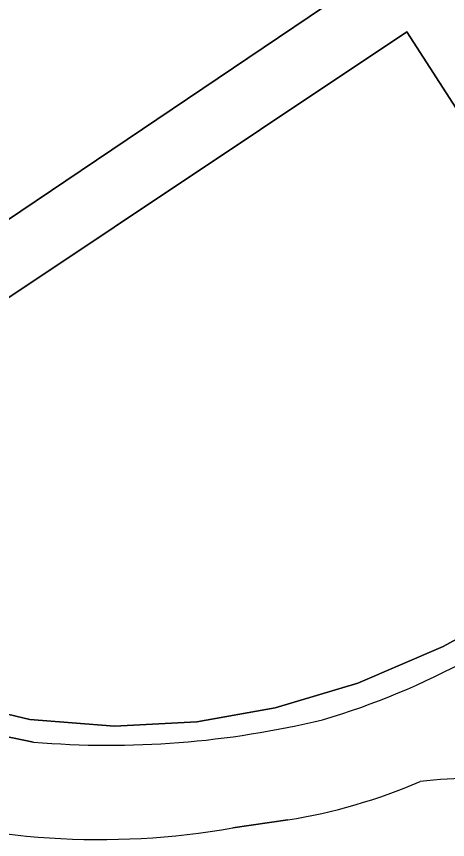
# Model space of a CAD drawing. Extents: x 161483 to 162250, y 379484 to 380833.
# Drawn here: x 161897.27 to 161911.99, y 379887.15 to 379915.25 of the extents above; entities that cross this region are included whole.
import ezdxf

# ---------------------------------------------------------------- set-up
doc = ezdxf.new("R2010")
doc.units = 0
for name, color, linetype in [('IMGEO_Berm_open', 7, 'Continuous'), ('IMGEO_Groenvoorziening', 7, 'Continuous'), ('IMGEO_Rijbaan_lokaal_open', 7, 'Continuous'), ('IMGEO_Voetpad_open', 7, 'Continuous')]:
    doc.layers.add(name, color=color, linetype=linetype)

msp = doc.modelspace()

# ---------------------------------------------------------------- linework, layer by layer
at = {"layer": 'IMGEO_Berm_open'}
for points in [[(161917.237, 379896.468), (161921.218, 379900.299), (161920.673, 379900.866), (161920.364, 379900.579), (161919.331, 379899.56), (161916.217, 379896.525), (161914.037, 379894.953), (161911.851, 379893.742), (161908.927, 379892.489), (161906.109, 379891.645), (161903.439, 379891.175), (161900.618, 379891.023), (161897.737, 379891.246), (161894.96, 379891.907)], [(161896.808, 379890.688), (161897.859, 379890.476)]]:
    msp.add_lwpolyline(points, dxfattribs=at)
for centre, radius, start, end in [((161900.646, 379915.394), 25.169, 286.3475, 311.2384), ((161900.424, 379921.362), 30.992, 265.2518, 283.6343)]:
    msp.add_arc(centre, radius, start, end, dxfattribs=at)
at = {"layer": 'IMGEO_Groenvoorziening'}
for points in [[(161870.536, 379940.434), (161881.43, 379900.25), (161881.827, 379899.867), (161882.132, 379899.573), (161882.722, 379899.15), (161883.096, 379899.256), (161884.029, 379899.659), (161885.502, 379900.585), (161909.33, 379916.634), (161881.999, 379957.718), (161880.807, 379956.925), (161875.22, 379965.322), (161886.874, 379973.075), (161892.568, 379964.517), (161890.876, 379963.391), (161910.887, 379933.31), (161919.284, 379938.896), (161918.997, 379939.327), (161922.014, 379941.334), (161922.304, 379940.899), (161929.542, 379945.714)], [(161926.435, 379908.372), (161925.535, 379909.774), (161917.315, 379904.313), (161910.601, 379914.724), (161885.572, 379898.032), (161887.798, 379896.394), (161889.4, 379895.196), (161892.997, 379892.744), (161894.96, 379891.907), (161897.737, 379891.246), (161900.618, 379891.023), (161903.439, 379891.175), (161906.109, 379891.645), (161908.927, 379892.489), (161911.851, 379893.742), (161914.037, 379894.953), (161916.217, 379896.525), (161919.331, 379899.56), (161920.364, 379900.579), (161920.673, 379900.866)], [(161906.542, 379887.823), (161904.664, 379887.554)]]:
    msp.add_lwpolyline(points, dxfattribs=at)
for centre, radius, start, end in [((161903.515, 379906.744), 19.162, 279.0883, 293.2004), ((161912.805, 379875.414), 13.828, 66.9175, 97.2324), ((161900.115, 379913.058), 25.907, 252.3135, 280.1135)]:
    msp.add_arc(centre, radius, start, end, dxfattribs=at)
at = {"layer": 'IMGEO_Rijbaan_lokaal_open'}
for points in [[(161897.859, 379890.476), (161896.808, 379890.688), (161896.127, 379890.846), (161894.742, 379891.259), (161893.736, 379891.638), (161892.752, 379892.074), (161891.792, 379892.561), (161891.227, 379892.875), (161889.949, 379893.663), (161889.062, 379894.266), (161888.193, 379894.893), (161887.077, 379895.737), (161886.487, 379896.193), (161885.644, 379896.855), (161884.803, 379897.519), (161882.722, 379899.15), (161882.132, 379899.573), (161881.827, 379899.867), (161881.43, 379900.25), (161870.536, 379940.434)], [(161904.664, 379887.554), (161906.542, 379887.823)]]:
    msp.add_lwpolyline(points, dxfattribs=at)
for centre, radius, start, end in [((161900.646, 379915.394), 25.169, 286.3475, 311.2384), ((161900.424, 379921.362), 30.992, 265.2518, 283.6343), ((161903.515, 379906.744), 19.162, 279.0883, 293.2004), ((161912.805, 379875.414), 13.828, 66.9175, 97.2324), ((161900.115, 379913.058), 25.907, 252.3135, 280.1135)]:
    msp.add_arc(centre, radius, start, end, dxfattribs=at)
at = {"layer": 'IMGEO_Voetpad_open'}
msp.add_lwpolyline([(161940.066, 379936.846), (161917.713, 379922.226), (161917.511, 379922.099), (161915.882, 379924.546), (161913.326, 379922.864), (161914.964, 379920.405), (161915.385, 379919.773), (161909.74, 379916.018), (161909.33, 379916.634), (161885.502, 379900.585), (161884.029, 379899.659), (161883.096, 379899.256), (161882.722, 379899.15), (161884.803, 379897.519), (161885.572, 379898.032), (161910.601, 379914.724), (161917.315, 379904.313), (161925.535, 379909.774), (161918.791, 379920.277), (161994.353, 379970.336)], dxfattribs=at)

doc.saveas('drawing.dxf')
